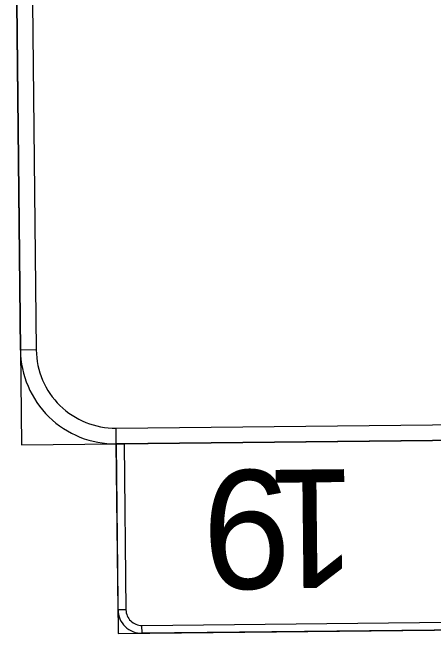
# Model space of a CAD drawing. Extents: x 2001876 to 2025694, y 804561 to 868938.
# Drawn here: x 2010897.5 to 2010965, y 829728.6 to 829828.1 of the extents above; entities that cross this region are included whole.
import ezdxf

# ---------------------------------------------------------------- set-up
doc = ezdxf.new("R2010")
doc.units = 0
doc.layers.add('TR SN EXTRUDED PANEL SIGNS - GROUND MOUNTED', color=7, linetype='Continuous')

msp = doc.modelspace()

# ---------------------------------------------------------------- linework, layer by layer
at = {"layer": 'TR SN EXTRUDED PANEL SIGNS - GROUND MOUNTED'}
for p, q in [((2010901.323, 829774.015), (2010898.79, 829773.988)), ((2010914.149, 829758.949), (2010914.123, 829761.482)), ((2010915.696, 829732.364), (2010914.429, 829732.35)), ((2010918.269, 829728.591), (2010918.256, 829729.857))]:
    msp.add_line(p, q, dxfattribs=at)
for points in [[(2011110.298, 829897.821), (2010897.51, 829895.581), (2010898.95, 829758.789), (2011111.738, 829761.029), (2011110.298, 829897.821)], [(2010900.203, 829880.409), (2010901.323, 829774.015), (2010898.79, 829773.988), (2010897.67, 829880.382), (2010900.203, 829880.409)], [(2010914.123, 829761.482), (2011096.512, 829763.402), (2011096.539, 829760.869), (2010914.149, 829758.949), (2010914.123, 829761.482)], [(2011020.543, 829760.069), (2010914.149, 829758.949), (2010914.469, 829728.551), (2011020.863, 829729.671), (2011020.543, 829760.069)], [(2010915.416, 829758.962), (2010915.696, 829732.364), (2010914.429, 829732.35), (2010914.149, 829758.949), (2010915.416, 829758.962)], [(2010918.256, 829729.857), (2011017.05, 829730.897), (2011017.063, 829729.631), (2010918.269, 829728.591), (2010918.256, 829729.857)]]:
    msp.add_lwpolyline(points, close=True, dxfattribs=at)
for centre, radius in [((2010913.989, 829774.148), 15.2), ((2010913.989, 829774.148), 12.667), ((2010918.229, 829732.39), 3.8), ((2010918.229, 829732.39), 2.533)]:
    msp.add_arc(centre, radius, 180.60309, 270.6033, dxfattribs=at)

# ---------------------------------------------------------------- texts
for s, p in [('9', (2010942.029, 829754.809)), ('1', (2010952.567, 829754.92))]:
    msp.add_text(s, height=19, rotation=180.60309, dxfattribs=at).set_placement(p)

doc.saveas('drawing.dxf')
